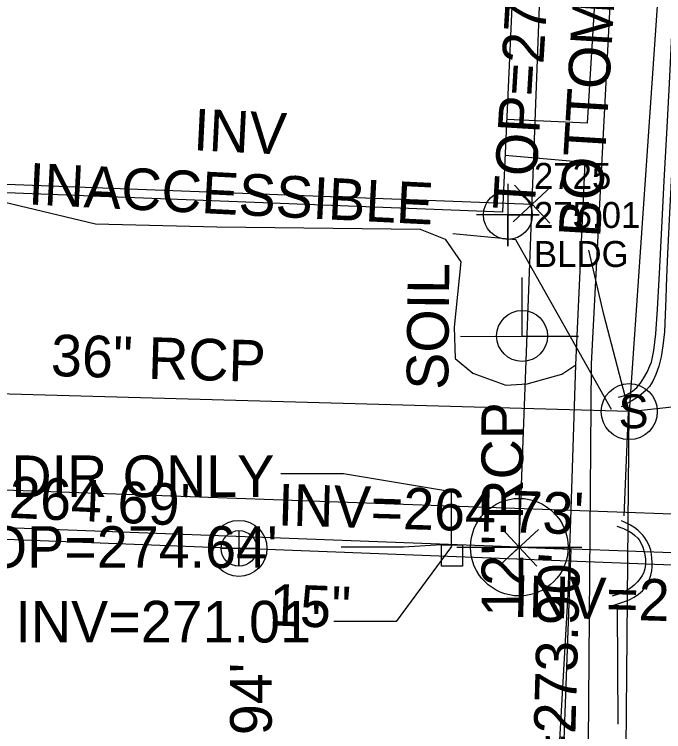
# Model space of a CAD drawing. Extents: x 2100323 to 2109811, y 740376 to 749755.
# Drawn here: x 2105358.9 to 2105421.3, y 741510.8 to 741579.7 of the extents above; entities that cross this region are included whole.
import ezdxf

# ---------------------------------------------------------------- set-up
doc = ezdxf.new("R2010")
doc.units = 0
for name, color, linetype in [('Cogo Default Point CELL', 7, 'Continuous'), ('Exist Building', 7, 'Continuous'), ('Exist Building Cogo Elevation', 7, 'Continuous'), ('Exist Building Cogo Number', 7, 'Continuous'), ('Exist Building Cogo Point CELL', 7, 'Continuous'), ('Exist Other Culture Area Outline', 7, 'Continuous'), ('Exist Property Corner CELL', 7, 'Continuous'), ('Exist Property Line', 7, 'Continuous'), ('Exist Property Tie Line', 7, 'Continuous'), ('Exist Right of Way Line', 7, 'Continuous'), ('Exist Roads Curbs', 7, 'Continuous'), ('Exist Roads EOP', 7, 'Continuous'), ('Exist Roads EOP Other', 7, 'Continuous'), ('Exist Roads EOP Other Text', 7, 'Continuous'), ('Exist Structure Minor Catch Basin Top Elevation', 7, 'Continuous'), ('Exist Structure Minor Drop Inlet', 7, 'Continuous'), ('Exist Structure Minor Drop Inlet Top Elevation', 7, 'Continuous'), ('Exist Structure Minor Pipes RCP 12 Inch', 7, 'Continuous'), ('Exist Structure Minor Pipes RCP 12 Inch Invert', 7, 'Continuous'), ('Exist Structure Minor Pipes RCP 12 Inch Leader', 7, 'Continuous'), ('Exist Structure Minor Pipes RCP 12 Inch Text', 7, 'Continuous'), ('Exist Structure Minor Pipes RCP 18 Inch', 7, 'Continuous'), ('Exist Structure Minor Pipes RCP 30 Inch', 7, 'Continuous'), ('Exist Structure Minor Pipes RCP 30 Inch Invert', 7, 'Continuous'), ('Exist Structure Minor Pipes RCP 30 Inch Leader', 7, 'Continuous'), ('Exist Structure Minor Pipes RCP 36 Inch', 7, 'Continuous'), ('Exist Structure Minor Pipes RCP 36 Inch Text', 7, 'Continuous'), ('Exist Structure Minor Storm Sewer Manhole CELL', 7, 'Continuous'), ('Exist Structure Minor Storm Sewer Manhole Leader', 7, 'Continuous'), ('Exist Structure Minor Storm Sewer Manhole Text', 7, 'Continuous'), ('Exist Utilities Gas UG Line SUE LOS B', 7, 'Continuous'), ('Exist Utilities Power Joint Use Telephone CELL', 7, 'Continuous'), ('Exist Utilities Sanitary Sewer Manhole CELL', 7, 'Continuous'), ('Exist Utilities Sanitary Sewer Manhole Text', 7, 'Continuous'), ('Exist Utilities Sanitary Sewer UG Line', 7, 'Continuous'), ('Exist Utilities Sanitary Sewer UG Line Invert Elevation', 7, 'Continuous'), ('Exist Utilities Sanitary Sewer UG Line Text', 7, 'Continuous'), ('Exist Utilities Water UG Line SUE LOS B', 7, 'Continuous')]:
    doc.layers.add(name, color=color, linetype=linetype)

msp = doc.modelspace()

# ---------------------------------------------------------------- linework, layer by layer
at = {"layer": 'Cogo Default Point CELL'}
for points in [[(2105407.434, 741534.485), (2105407.434, 741528.485)], [(2105401.434, 741528.485), (2105407.434, 741528.485)], [(2105407.434, 741528.485), (2105413.434, 741528.485)], [(2105407.434, 741528.485), (2105407.434, 741522.485)]]:
    msp.add_lwpolyline(points, dxfattribs=at)
msp.add_circle((2105407.434, 741528.485), 4.688, dxfattribs=at)
at = {"layer": 'Exist Building'}
msp.add_lwpolyline([(2105405.832, 741560.671), (2105156.023, 741570.437), (2105160.52, 741680.033), (2105161.465, 741679.842), (2105161.952, 741694.56), (2105159.166, 741694.401), (2105160.456, 741746.557), (2105161.168, 741748.117), (2105225.469, 741746.63), (2105226.677, 741752.718), (2105233.077, 741752.543), (2105233.195, 741746.381), (2105234.602, 741746.258), (2105234.717, 741745.018), (2105280.191, 741744.369), (2105278.982, 741676.378), (2105287.066, 741676.414), (2105286.582, 741652.098), (2105287.496, 741651.968), (2105287.462, 741649.243), (2105409.569, 741643.227)], close=True, dxfattribs=at)
at = {"layer": 'Exist Building Cogo Point CELL'}
msp.add_lwpolyline([(2105406.338, 741563.417), (2105406.338, 741557.417), (2105406.338, 741560.417), (2105409.338, 741560.417), (2105403.338, 741560.417)], dxfattribs=at)
msp.add_circle((2105406.338, 741560.417), 2.344, dxfattribs=at)
at = {"layer": 'Exist Other Culture Area Outline'}
for points in [[(2105413.99, 741569.243), (2105406.235, 741569.581)], [(2105413.773, 741565.474), (2105406.079, 741566.118)]]:
    msp.add_lwpolyline(points, dxfattribs=at)
at = {"layer": 'Exist Property Corner CELL'}
for p, q in [((2105408.673, 741561.461), (2105408.673, 741561.461)), ((2105407.434, 741528.485), (2105407.434, 741528.485))]:
    msp.add_line(p, q, dxfattribs=at)
for points in [[(2105410.506, 741563.161), (2105406.84, 741559.762), (2105408.673, 741561.461), (2105410.373, 741559.628), (2105406.973, 741563.295)], [(2105409.267, 741530.185), (2105405.6, 741526.785), (2105407.434, 741528.485), (2105409.133, 741526.652), (2105405.734, 741530.318)]]:
    msp.add_lwpolyline(points, dxfattribs=at)
at = {"layer": 'Exist Property Line'}
for p, q in [((2105139.121, 741571.636), (2105408.673, 741561.461)), ((2105407.434, 741528.485), (2105273.142, 741533.554))]:
    msp.add_line(p, q, dxfattribs=at)
at = {"layer": 'Exist Property Tie Line'}
msp.add_line((2105441.909, 741527.183), (2105407.434, 741528.485), dxfattribs=at)
at = {"layer": 'Exist Right of Way Line'}
for p, q in [((2105407.434, 741528.485), (2105411.586, 741638.968)), ((2105407.434, 741528.485), (2105412.43, 741528.296)), ((2105398.695, 741162.848), (2105412.43, 741528.296))]:
    msp.add_line(p, q, dxfattribs=at)
at = {"layer": 'Exist Roads Curbs'}
for points in [[(2105416.967, 741542.89), (2105417.559, 741543.079), (2105418.105, 741543.337), (2105418.324, 741543.483), (2105418.712, 741543.825), (2105419.071, 741544.251), (2105419.401, 741544.755), (2105419.707, 741545.309), (2105419.99, 741545.906), (2105420.12, 741546.276), (2105420.35, 741547.386), (2105420.539, 741548.986), (2105420.715, 741551.363), (2105420.908, 741554.804), (2105421.117, 741559.179), (2105421.347, 741563.7), (2105421.596, 741568.238), (2105421.857, 741573.045), (2105422.122, 741578.374), (2105422.394, 741584.273)], [(2105416.816, 741530.513), (2105417.448, 741530.27), (2105417.96, 741530.037), (2105418.27, 741529.841), (2105418.549, 741529.613), (2105418.826, 741529.34), (2105418.959, 741529.177), (2105419.081, 741528.982), (2105419.294, 741528.5), (2105419.459, 741527.915), (2105419.546, 741527.357), (2105419.551, 741526.848), (2105419.492, 741526.406), (2105419.446, 741526.216), (2105419.389, 741526.047), (2105419.239, 741525.76), (2105419.042, 741525.465), (2105418.795, 741525.149), (2105418.486, 741524.833), (2105418.104, 741524.54), (2105417.64, 741524.269), (2105417.06, 741524.015), (2105416.355, 741523.776)]]:
    msp.add_lwpolyline(points, dxfattribs=at)
at = {"layer": 'Exist Roads EOP'}
for points in [[(2105422.943, 741582.881), (2105422.645, 741576.494), (2105422.377, 741570.814), (2105422.12, 741565.537), (2105421.87, 741560.611), (2105421.671, 741556.682), (2105421.568, 741554.394), (2105421.546, 741553.485), (2105421.515, 741552.381), (2105421.46, 741550.819), (2105421.371, 741549.179), (2105421.237, 741547.84), (2105421.058, 741546.781), (2105420.835, 741545.871), (2105420.567, 741545.088), (2105420.263, 741544.437), (2105419.934, 741543.922), (2105419.578, 741543.531), (2105419.187, 741543.184), (2105418.759, 741542.867), (2105418.238, 741542.538), (2105417.568, 741542.157), (2105417.21, 741541.964)], [(2105416.406, 741522.869), (2105417.29, 741523.154), (2105417.976, 741523.426), (2105418.481, 741523.688), (2105418.902, 741523.969), (2105419.256, 741524.273), (2105419.411, 741524.44), (2105419.683, 741524.831), (2105419.908, 741525.298), (2105420.071, 741525.779), (2105420.162, 741526.212), (2105420.186, 741526.606), (2105420.187, 741527.006), (2105420.174, 741527.422), (2105420.136, 741527.828), (2105420.064, 741528.199), (2105419.958, 741528.535), (2105419.826, 741528.845), (2105419.668, 741529.128), (2105419.49, 741529.392), (2105419.298, 741529.641), (2105419.089, 741529.878), (2105418.835, 741530.11), (2105418.533, 741530.339), (2105418.123, 741530.591), (2105417.544, 741530.892), (2105417.258, 741531.029)]]:
    msp.add_lwpolyline(points, dxfattribs=at)
at = {"layer": 'Exist Roads EOP Other'}
for points in [[(2105413.99, 741569.243), (2105415.237, 741589.7), (2105416.264, 741608.655), (2105417.251, 741633.457), (2105417.798, 741643.634), (2105417.784, 741648.048), (2105416.925, 741651.66), (2105415.725, 741652.368), (2105413.347, 741651.048), (2105412.043, 741649.194), (2105409.032, 741647.414), (2105401.628, 741647.391), (2105390.748, 741647.609), (2105390.434, 741644.17)], [(2105354.546, 741562.676), (2105356.489, 741562.003), (2105366.729, 741559.559), (2105378.39, 741559.263), (2105397.921, 741559.06), (2105400.305, 741558.089), (2105401.809, 741555.918), (2105401.186, 741549.626), (2105401.263, 741546.606), (2105402.982, 741545.198), (2105406.155, 741544.055), (2105408.199, 741544.192), (2105411.523, 741545.117), (2105412.863, 741546.015), (2105413.773, 741565.474)], [(2105412.386, 741531.115), (2105412.863, 741546.015)], [(2105417.514, 741531.502), (2105417.917, 741541.476)], [(2105411.279, 741508.811), (2105412.118, 741523.972), (2105412.386, 741531.115)], [(2105416.946, 741511.473), (2105416.882, 741522.664)]]:
    msp.add_lwpolyline(points, dxfattribs=at)
at = {"layer": 'Exist Structure Minor Drop Inlet'}
msp.add_lwpolyline([(2105399.965, 741528.704), (2105401.987, 741528.701), (2105401.984, 741526.645), (2105399.961, 741526.649)], close=True, dxfattribs=at)
at = {"layer": 'Exist Structure Minor Drop Inlet Top Elevation'}
msp.add_lwpolyline([(2105399.965, 741528.704), (2105396.313, 741528.501), (2105390.313, 741528.501)], dxfattribs=at)
at = {"layer": 'Exist Structure Minor Pipes RCP 12 Inch'}
msp.add_line((2105400.935, 741528.565), (2105400.928, 741533.82), dxfattribs=at)
at = {"layer": 'Exist Structure Minor Pipes RCP 12 Inch Leader'}
for points in [[(2105400.928, 741533.82), (2105390.536, 741535.546), (2105384.536, 741535.546)], [(2105400.935, 741528.565), (2105395.621, 741521.326), (2105389.621, 741521.326)]]:
    msp.add_lwpolyline(points, dxfattribs=at)
at = {"layer": 'Exist Structure Minor Pipes RCP 18 Inch'}
msp.add_line((2105418.012, 741541.525), (2105483.688, 741549.01), dxfattribs=at)
msp.add_lwpolyline([(2105423.828, 741626.023), (2105418.001, 741541.52)], dxfattribs=at)
at = {"layer": 'Exist Structure Minor Pipes RCP 30 Inch'}
msp.add_line((2105417.482, 741487.058), (2105417.993, 741541.505), dxfattribs=at)
at = {"layer": 'Exist Structure Minor Pipes RCP 30 Inch Leader'}
msp.add_lwpolyline([(2105416.289, 741541.725), (2105407.102, 741558.019), (2105401.054, 741558.597)], dxfattribs=at)
at = {"layer": 'Exist Structure Minor Pipes RCP 36 Inch'}
msp.add_line((2105417.976, 741541.519), (2105308.612, 741544.615), dxfattribs=at)
at = {"layer": 'Exist Structure Minor Storm Sewer Manhole CELL'}
msp.add_circle((2105417.993, 741541.518), 2.694, dxfattribs=at)
at = {"layer": 'Exist Structure Minor Storm Sewer Manhole Leader'}
msp.add_lwpolyline([(2105417.993, 741541.518), (2105415.548, 741550.835), (2105414.115, 741557.035)], dxfattribs=at)
at = {"layer": 'Exist Utilities Gas UG Line SUE LOS B'}
msp.add_lwpolyline([(2105406.887, 741295.343), (2105408.313, 741341.323), (2105414.026, 741501.536), (2105414.357, 741546.108), (2105417.595, 741608.22), (2105417.848, 741621.482), (2105418.298, 741649.805), (2105418.179, 741651.217), (2105415.559, 741670.321), (2105412.467, 741681.349), (2105408.417, 741691.73), (2105397.431, 741708.759), (2105394.834, 741711.854), (2105380.223, 741726.14), (2105361.71, 741738.894), (2105343.175, 741747.413), (2105317.577, 741752.988), (2105294.777, 741754.508), (2105273.037, 741755.042), (2105141.278, 741756.187), (2105095.231, 741757.886)], dxfattribs=at)
at = {"layer": 'Exist Utilities Power Joint Use Telephone CELL'}
msp.add_line((2105407.708, 741548.782), (2105407.708, 741548.782), dxfattribs=at)
msp.add_lwpolyline([(2105401.771, 741548.782), (2105413.108, 741548.744), (2105407.708, 741548.762), (2105407.708, 741554.407)], dxfattribs=at)
msp.add_circle((2105407.709, 741548.788), 2.45, dxfattribs=at)
at = {"layer": 'Exist Utilities Sanitary Sewer Manhole CELL'}
msp.add_lwpolyline([(2105380.501, 741530.078), (2105380.501, 741526.653), (2105380.501, 741528.366), (2105382.214, 741528.366), (2105378.789, 741528.366)], dxfattribs=at)
for radius in [2.694, 1.712]:
    msp.add_circle((2105380.501, 741528.366), radius, dxfattribs=at)
at = {"layer": 'Exist Utilities Sanitary Sewer UG Line'}
for p, q in [((2105380.313, 741528.366), (2105258.328, 741533.045)), ((2105443.017, 741525.962), (2105380.668, 741528.36))]:
    msp.add_line(p, q, dxfattribs=at)
at = {"layer": 'Exist Utilities Water UG Line SUE LOS B'}
msp.add_lwpolyline([(2105315.151, 741535.535), (2105427.5, 741531.498), (2105450.55, 741529.385)], dxfattribs=at)

# ---------------------------------------------------------------- texts
at = {"layer": 'Exist Building Cogo Elevation'}
for s, p in [('275.01', (2105408.838, 741559.167)), ('BLDG', (2105408.838, 741555.417))]:
    msp.add_text(s, height=2.5, dxfattribs=at).set_placement(p)
at = {"layer": 'Exist Building Cogo Number'}
msp.add_text('2725', height=2.5, dxfattribs=at).set_placement((2105408.838, 741562.917))
at = {"layer": 'Exist Roads EOP Other Text'}
msp.add_text('SOIL', height=4, rotation=89.45762, dxfattribs=at).set_placement((2105400.601, 741543.6))
at = {"layer": 'Exist Structure Minor Catch Basin Top Elevation'}
msp.add_text("TOP=273.90'", height=4, rotation=88.4499, dxfattribs=at).set_placement((2105412.439, 741496.399))
at = {"layer": 'Exist Structure Minor Drop Inlet Top Elevation'}
msp.add_text("TOP=274.64'", height=4, dxfattribs=at).set_placement((2105352.722, 741526.501))
at = {"layer": 'Exist Structure Minor Pipes RCP 12 Inch Invert'}
for s, p in [('DIR ONLY', (2105358.636, 741533.299)), ("INV=271.01'", (2105359.022, 741519.326))]:
    msp.add_text(s, height=4, dxfattribs=at).set_placement(p)
at = {"layer": 'Exist Structure Minor Pipes RCP 12 Inch Text'}
msp.add_text('12" RCP', height=4, rotation=90.07851, dxfattribs=at).set_placement((2105407.819, 741521.8))
at = {"layer": 'Exist Structure Minor Pipes RCP 30 Inch Invert'}
for s, p in [('INV', (2105376.06, 741566.649)), ('INACCESSIBLE', (2105360.206, 741561.434))]:
    msp.add_text(s, height=4, rotation=357.13978, dxfattribs=at).set_placement(p)
at = {"layer": 'Exist Structure Minor Pipes RCP 36 Inch Text'}
msp.add_text('36" RCP', height=4, rotation=358.37843, dxfattribs=at).set_placement((2105362.399, 741544.941))
at = {"layer": 'Exist Structure Minor Storm Sewer Manhole CELL'}
msp.add_text('S', height=3.25, dxfattribs=at).set_placement((2105416.963, 741539.918))
at = {"layer": 'Exist Structure Minor Storm Sewer Manhole Text'}
for s, p in [("BOTTOM=267.79'", (2105415.198, 741558.178)), ("TOP=274.57'", (2105408.897, 741560.777))]:
    msp.add_text(s, height=4, rotation=86.53617, dxfattribs=at).set_placement(p)
at = {"layer": 'Exist Utilities Sanitary Sewer Manhole Text'}
msp.add_text("TOP=274.94'", height=4, rotation=90, dxfattribs=at).set_placement((2105383.653, 741485.884))
at = {"layer": 'Exist Utilities Sanitary Sewer UG Line Invert Elevation'}
for s, rotation, p in [("INV=264.69'", 357.39579, (2105346.328, 741531.865)), ("INV=264.73'", 358.28055, (2105384.192, 741530.586)), ("INV=264.37'", 358.44033, (2105406.817, 741521.791))]:
    msp.add_text(s, height=4, rotation=rotation, dxfattribs=at).set_placement(p)
at = {"layer": 'Exist Utilities Sanitary Sewer UG Line Text'}
msp.add_text('15"', height=4, rotation=357.79744, dxfattribs=at).set_placement((2105383.334, 741520.977))

doc.saveas('drawing.dxf')
